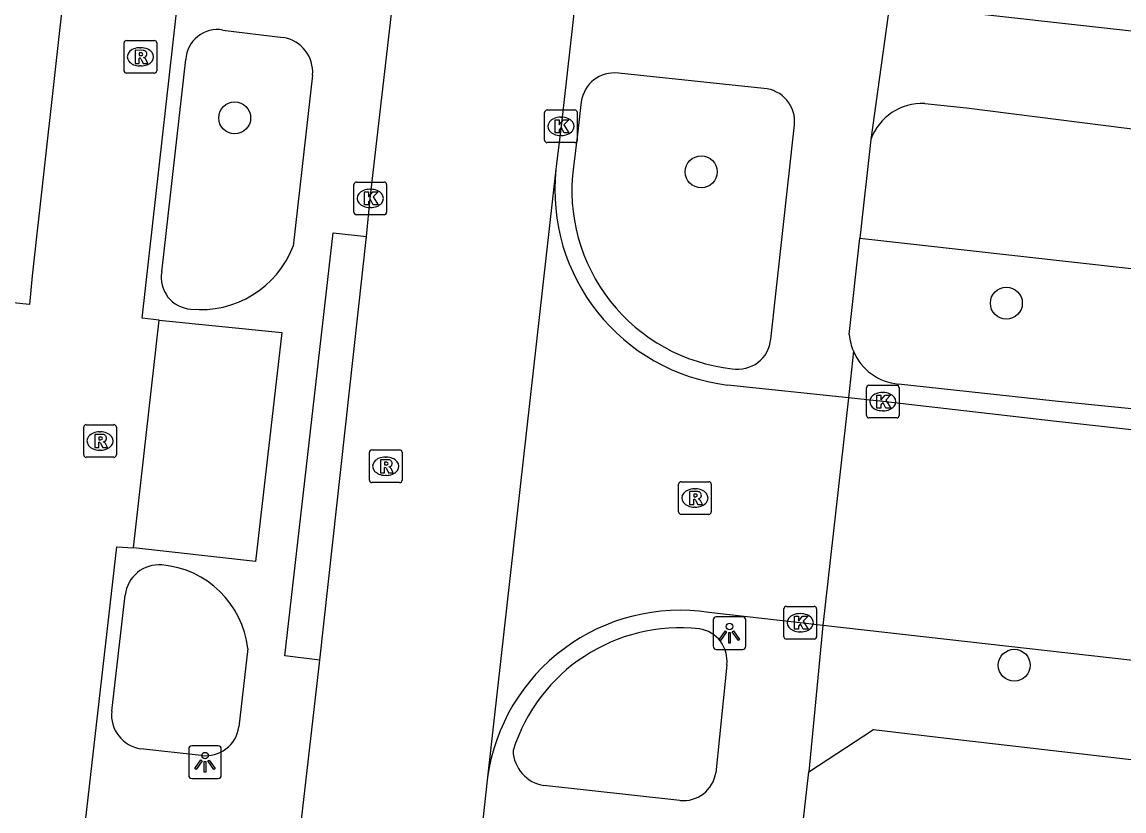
# Model space of a CAD drawing. Extents: x 162026 to 163499, y 387297 to 388169.
# Drawn here: x 162278.65 to 162312.4, y 387810.16 to 387834.31 of the extents above; entities that cross this region are included whole.
import ezdxf

# ---------------------------------------------------------------- set-up
doc = ezdxf.new("R2010")
doc.units = 0
for name, color, linetype in [('IMGEO_Boom', 7, 'Continuous'), ('IMGEO_Fietspad_gesloten', 7, 'Continuous'), ('IMGEO_Groenvoorziening', 7, 'Continuous'), ('IMGEO_Kolk', 7, 'Continuous'), ('IMGEO_Lichtpunt', 7, 'Continuous'), ('IMGEO_Rijbaan_lokaal_gesloten', 7, 'Continuous'), ('IMGEO_Rijbaan_lokaal_open', 7, 'Continuous'), ('IMGEO_Rioolput', 7, 'Continuous'), ('IMGEO_Voetpad_open', 7, 'Continuous')]:
    doc.layers.add(name, color=color, linetype=linetype)

msp = doc.modelspace()

# ---------------------------------------------------------------- linework, layer by layer
at = {"layer": 'IMGEO_Boom'}
for centre in [(162285.159, 387831.379), (162299.449, 387829.726), (162308.796, 387825.705), (162309.038, 387814.62)]:
    msp.add_circle(centre, 0.489, dxfattribs=at)
at = {"layer": 'IMGEO_Fietspad_gesloten'}
for points in [[(162296.034, 387979.848), (162290.464, 387929.711), (162288.097, 387908.488), (162278.956, 387826.545), (162278.87, 387825.665), (162278.372, 387825.72), (162277.589, 387818.699), (162278.067, 387818.669), (162270.183, 387748.502), (162261.381, 387669.505), (162260.87, 387664.615)], [(162282.843, 387825.189), (162282.325, 387825.242), (162283.687, 387837.34)], [(162280.59, 387809.842), (162281.546, 387818.246), (162282.058, 387818.211)]]:
    msp.add_lwpolyline(points, dxfattribs=at)
at = {"layer": 'IMGEO_Groenvoorziening'}
msp.add_lwpolyline([(162304.312, 387827.699), (162328.779, 387824.959)], dxfattribs=at)
at = {"layer": 'IMGEO_Kolk'}
for p, q in [((162294.653, 387830.695), (162294.653, 387831.547)), ((162294.728, 387831.621), (162295.58, 387831.621)), ((162295.654, 387831.547), (162295.654, 387830.695)), ((162295.141, 387831.401), (162295.166, 387831.401)), ((162295.164, 387830.841), (162295.139, 387830.841)), ((162295.58, 387830.621), (162294.728, 387830.621)), ((162288.887, 387829.414), (162289.739, 387829.414)), ((162288.812, 387828.488), (162288.812, 387829.34)), ((162289.3, 387829.194), (162289.325, 387829.194)), ((162289.813, 387829.34), (162289.813, 387828.488)), ((162289.739, 387828.414), (162288.887, 387828.414)), ((162289.323, 387828.634), (162289.298, 387828.634)), ((162304.51, 387822.266), (162304.51, 387823.118)), ((162304.585, 387823.192), (162305.437, 387823.192)), ((162305.511, 387823.118), (162305.511, 387822.266)), ((162304.998, 387822.972), (162305.023, 387822.972)), ((162305.021, 387822.412), (162304.996, 387822.412)), ((162305.437, 387822.192), (162304.585, 387822.192)), ((162301.982, 387815.495), (162301.982, 387816.347)), ((162302.057, 387816.421), (162302.909, 387816.421)), ((162302.983, 387816.347), (162302.983, 387815.495)), ((162302.47, 387816.201), (162302.495, 387816.201)), ((162302.493, 387815.641), (162302.468, 387815.641)), ((162302.909, 387815.421), (162302.057, 387815.421))]:
    msp.add_line(p, q, dxfattribs=at)
for points in [[(162294.653, 387830.695), (162294.653, 387831.547)], [(162294.728, 387831.621), (162295.58, 387831.621)], [(162295.654, 387831.547), (162295.654, 387830.695)], [(162294.974, 387831.321), (162295.097, 387831.321), (162295.097, 387831.17), (162295.227, 387831.321), (162295.391, 387831.321), (162295.245, 387831.17), (162295.398, 387830.921), (162295.246, 387830.921), (162295.161, 387831.085), (162295.097, 387831.018), (162295.097, 387830.921), (162294.974, 387830.921), (162294.974, 387831.321)], [(162295.58, 387830.621), (162294.728, 387830.621)], [(162288.887, 387829.414), (162289.739, 387829.414)], [(162288.812, 387828.488), (162288.812, 387829.34)], [(162289.133, 387829.114), (162289.256, 387829.114), (162289.256, 387828.963), (162289.386, 387829.114), (162289.55, 387829.114), (162289.404, 387828.963), (162289.557, 387828.714), (162289.405, 387828.714), (162289.32, 387828.878), (162289.256, 387828.811), (162289.256, 387828.714), (162289.133, 387828.714), (162289.133, 387829.114)], [(162289.813, 387829.34), (162289.813, 387828.488)], [(162289.739, 387828.414), (162288.887, 387828.414)], [(162304.51, 387822.266), (162304.51, 387823.118)], [(162304.585, 387823.192), (162305.437, 387823.192)], [(162305.511, 387823.118), (162305.511, 387822.266)], [(162304.831, 387822.892), (162304.954, 387822.892), (162304.954, 387822.741), (162305.084, 387822.892), (162305.248, 387822.892), (162305.102, 387822.741), (162305.255, 387822.492), (162305.103, 387822.492), (162305.018, 387822.656), (162304.954, 387822.589), (162304.954, 387822.492), (162304.831, 387822.492), (162304.831, 387822.892)], [(162305.437, 387822.192), (162304.585, 387822.192)], [(162301.982, 387815.495), (162301.982, 387816.347)], [(162302.057, 387816.421), (162302.909, 387816.421)], [(162302.983, 387816.347), (162302.983, 387815.495)], [(162302.303, 387816.121), (162302.426, 387816.121), (162302.426, 387815.97), (162302.556, 387816.121), (162302.72, 387816.121), (162302.574, 387815.97), (162302.727, 387815.721), (162302.575, 387815.721), (162302.49, 387815.885), (162302.426, 387815.818), (162302.426, 387815.721), (162302.303, 387815.721), (162302.303, 387816.121)], [(162302.909, 387815.421), (162302.057, 387815.421)]]:
    msp.add_lwpolyline(points, dxfattribs=at)
for centre, start, end in [((162294.73, 387831.545), 91.552, 178.448), ((162294.73, 387831.545), 91.552, 178.448), ((162295.578, 387831.545), 1.552, 88.448), ((162295.578, 387831.545), 1.552, 88.448), ((162294.73, 387830.697), 181.552, 268.448), ((162294.73, 387830.697), 181.552, 268.448), ((162295.578, 387830.697), 271.552, 358.448), ((162295.578, 387830.697), 271.552, 358.448), ((162288.889, 387829.338), 91.552, 178.448), ((162288.889, 387829.338), 91.552, 178.448), ((162289.737, 387829.338), 1.552, 88.448), ((162289.737, 387829.338), 1.552, 88.448), ((162288.889, 387828.49), 181.552, 268.448), ((162288.889, 387828.49), 181.552, 268.448), ((162289.737, 387828.49), 271.552, 358.448), ((162289.737, 387828.49), 271.552, 358.448), ((162304.587, 387823.116), 91.552, 178.448), ((162304.587, 387823.116), 91.552, 178.448), ((162305.435, 387823.116), 1.552, 88.448), ((162305.435, 387823.116), 1.552, 88.448), ((162304.587, 387822.268), 181.552, 268.448), ((162304.587, 387822.268), 181.552, 268.448), ((162305.435, 387822.268), 271.552, 358.448), ((162305.435, 387822.268), 271.552, 358.448), ((162302.059, 387816.345), 91.552, 178.448), ((162302.059, 387816.345), 91.552, 178.448), ((162302.907, 387816.345), 1.552, 88.448), ((162302.907, 387816.345), 1.552, 88.448), ((162302.059, 387815.497), 181.552, 268.448), ((162302.059, 387815.497), 181.552, 268.448), ((162302.907, 387815.497), 271.552, 358.448), ((162302.907, 387815.497), 271.552, 358.448)]:
    msp.add_arc(centre, 0.0765, start, end, dxfattribs=at)
for centre, major_axis, ratio, start_param, end_param in [((162295.14, 387831.121), (-0.387, 0.002), 0.722429, 4.712389, 7.853982), ((162295.165, 387831.121), (-0.39, 0.002), 0.717154, 1.570796, 4.712389), ((162289.299, 387828.914), (-0.387, 0.002), 0.722429, 4.712389, 7.853982), ((162289.324, 387828.914), (-0.39, 0.002), 0.717154, 1.570796, 4.712389), ((162304.997, 387822.692), (-0.387, 0.002), 0.722429, 4.712389, 7.853982), ((162305.022, 387822.692), (-0.39, 0.002), 0.717154, 1.570796, 4.712389), ((162302.469, 387815.921), (-0.387, 0.002), 0.722429, 4.712389, 7.853982), ((162302.494, 387815.921), (-0.39, 0.002), 0.717154, 1.570796, 4.712389)]:
    msp.add_ellipse(centre, major_axis=major_axis, ratio=ratio, start_param=start_param, end_param=end_param, dxfattribs=at)
at = {"layer": 'IMGEO_Lichtpunt'}
for p, q in [((162299.815, 387816.007), (162299.815, 387815.2)), ((162299.815, 387816.007), (162299.815, 387815.2)), ((162300.717, 387816.102), (162299.909, 387816.102)), ((162300.717, 387816.102), (162299.909, 387816.102)), ((162300.811, 387815.2), (162300.811, 387816.007)), ((162300.811, 387815.2), (162300.811, 387816.007)), ((162299.909, 387815.106), (162300.717, 387815.106)), ((162299.909, 387815.106), (162300.717, 387815.106)), ((162283.751, 387812.055), (162283.751, 387811.248)), ((162283.751, 387812.055), (162283.751, 387811.248)), ((162284.653, 387812.15), (162283.845, 387812.15)), ((162284.653, 387812.15), (162283.845, 387812.15)), ((162284.747, 387811.248), (162284.747, 387812.055)), ((162284.747, 387811.248), (162284.747, 387812.055)), ((162283.845, 387811.154), (162284.653, 387811.154)), ((162283.845, 387811.154), (162284.653, 387811.154))]:
    msp.add_line(p, q, dxfattribs=at)
for points in [[(162300.189, 387815.671), (162300.228, 387815.643), (162300.04, 387815.381), (162300.002, 387815.408), (162300.189, 387815.671)], [(162300.291, 387815.623), (162300.338, 387815.623), (162300.338, 387815.301), (162300.291, 387815.301), (162300.291, 387815.623)], [(162300.401, 387815.643), (162300.439, 387815.67), (162300.626, 387815.408), (162300.587, 387815.38), (162300.401, 387815.643)], [(162284.125, 387811.719), (162284.164, 387811.691), (162283.976, 387811.429), (162283.938, 387811.456), (162284.125, 387811.719)], [(162284.227, 387811.671), (162284.274, 387811.671), (162284.274, 387811.349), (162284.227, 387811.349), (162284.227, 387811.671)], [(162284.337, 387811.691), (162284.375, 387811.718), (162284.562, 387811.456), (162284.523, 387811.428), (162284.337, 387811.691)]]:
    msp.add_lwpolyline(points, dxfattribs=at)
for centre in [(162300.314, 387815.805), (162284.25, 387811.853)]:
    msp.add_circle(centre, 0.0994, dxfattribs=at)
for centre, start, end in [((162299.909, 387816.007), 90, 180), ((162299.909, 387816.007), 90, 180), ((162300.717, 387816.007), 0, 90), ((162300.717, 387816.007), 0, 90), ((162299.909, 387815.2), 180, 270), ((162299.909, 387815.2), 180, 270), ((162300.717, 387815.2), 270, 0), ((162300.717, 387815.2), 270, 360), ((162283.845, 387812.055), 90, 180), ((162283.845, 387812.055), 90, 180), ((162284.653, 387812.055), 0, 90), ((162284.653, 387812.055), 0, 90), ((162283.845, 387811.248), 180, 270), ((162283.845, 387811.248), 180, 270), ((162284.653, 387811.248), 270, 0), ((162284.653, 387811.248), 270, 360)]:
    msp.add_arc(centre, 0.0946, start, end, dxfattribs=at)
at = {"layer": 'IMGEO_Rijbaan_lokaal_gesloten'}
for points in [[(162289.192, 387827.743), (162289.313, 387828.914), (162290.172, 387836.436)], [(162295.688, 387835.856), (162295.154, 387831.121), (162295.007, 387829.89), (162294.998, 387829.811)], [(162294.998, 387829.811), (162292.904, 387811.196)], [(162287.762, 387814.78), (162289.192, 387827.743)], [(162287.006, 387808.114), (162287.762, 387814.78)], [(162292.904, 387811.196), (162292.493, 387807.458)]]:
    msp.add_lwpolyline(points, dxfattribs=at)
at = {"layer": 'IMGEO_Rijbaan_lokaal_open'}
for points in [[(162282.058, 387818.211), (162282.843, 387825.189)], [(162282.843, 387825.189), (162286.6, 387824.805), (162285.8, 387817.793), (162282.058, 387818.211)], [(162303.964, 387822.804), (162300.256, 387823.199)], [(162303.964, 387822.804), (162303.178, 387815.842)], [(162351.81, 387817.477), (162310.236, 387822.094), (162305.011, 387822.692), (162303.964, 387822.804)], [(162303.178, 387815.842), (162302.483, 387815.921), (162299.685, 387816.236)], [(162356.078, 387809.716), (162315.741, 387814.416), (162303.178, 387815.842)]]:
    msp.add_lwpolyline(points, dxfattribs=at)
for centre, radius, start, end in [((162300.988, 387829.178), 6.023, 173.9626, 263.0223), ((162298.797, 387810.349), 5.953, 81.4213, 171.8221)]:
    msp.add_arc(centre, radius, start, end, dxfattribs=at)
at = {"layer": 'IMGEO_Rioolput'}
for p, q in [((162281.77, 387832.823), (162281.77, 387833.675)), ((162281.845, 387833.749), (162282.697, 387833.749)), ((162282.258, 387833.529), (162282.283, 387833.529)), ((162282.771, 387833.675), (162282.771, 387832.823)), ((162282.281, 387832.969), (162282.256, 387832.969)), ((162282.697, 387832.749), (162281.845, 387832.749)), ((162280.608, 387821.986), (162281.46, 387821.986)), ((162280.533, 387821.06), (162280.533, 387821.912)), ((162281.021, 387821.766), (162281.046, 387821.766)), ((162281.534, 387821.912), (162281.534, 387821.06)), ((162281.46, 387820.986), (162280.608, 387820.986)), ((162281.044, 387821.206), (162281.019, 387821.206)), ((162289.285, 387820.288), (162289.285, 387821.14)), ((162289.36, 387821.214), (162290.212, 387821.214)), ((162289.773, 387820.994), (162289.798, 387820.994)), ((162290.286, 387821.14), (162290.286, 387820.288)), ((162289.796, 387820.434), (162289.771, 387820.434)), ((162290.212, 387820.214), (162289.36, 387820.214)), ((162298.757, 387819.314), (162298.757, 387820.166)), ((162298.832, 387820.24), (162299.684, 387820.24)), ((162299.245, 387820.02), (162299.27, 387820.02)), ((162299.758, 387820.166), (162299.758, 387819.314)), ((162299.268, 387819.46), (162299.243, 387819.46)), ((162299.684, 387819.24), (162298.832, 387819.24))]:
    msp.add_line(p, q, dxfattribs=at)
for points in [[(162281.77, 387832.823), (162281.77, 387833.675)], [(162281.845, 387833.749), (162282.697, 387833.749)], [(162282.359, 387833.447), (162282.107, 387833.449), (162282.107, 387833.049)], [(162282.771, 387833.675), (162282.771, 387832.823)], [(162282.107, 387833.049), (162282.231, 387833.049), (162282.231, 387833.211), (162282.242, 387833.211)], [(162282.285, 387833.368), (162282.231, 387833.368), (162282.231, 387833.287)], [(162282.231, 387833.287), (162282.283, 387833.287)], [(162282.289, 387833.182), (162282.36, 387833.049), (162282.5, 387833.049), (162282.435, 387833.175)], [(162282.697, 387832.749), (162281.845, 387832.749)], [(162280.608, 387821.986), (162281.46, 387821.986)], [(162280.533, 387821.06), (162280.533, 387821.912)], [(162281.122, 387821.684), (162280.87, 387821.686), (162280.87, 387821.286)], [(162281.534, 387821.912), (162281.534, 387821.06)], [(162280.87, 387821.286), (162280.994, 387821.286), (162280.994, 387821.448), (162281.005, 387821.448)], [(162281.048, 387821.605), (162280.994, 387821.605), (162280.994, 387821.524)], [(162280.994, 387821.524), (162281.046, 387821.524)], [(162281.052, 387821.419), (162281.123, 387821.286), (162281.263, 387821.286), (162281.198, 387821.412)], [(162281.46, 387820.986), (162280.608, 387820.986)], [(162289.285, 387820.288), (162289.285, 387821.14)], [(162289.36, 387821.214), (162290.212, 387821.214)], [(162290.286, 387821.14), (162290.286, 387820.288)], [(162289.874, 387820.912), (162289.622, 387820.914), (162289.622, 387820.514)], [(162289.622, 387820.514), (162289.746, 387820.514), (162289.746, 387820.676), (162289.757, 387820.676)], [(162289.8, 387820.833), (162289.746, 387820.833), (162289.746, 387820.752)], [(162289.746, 387820.752), (162289.798, 387820.752)], [(162289.804, 387820.647), (162289.875, 387820.514), (162290.015, 387820.514), (162289.95, 387820.64)], [(162290.212, 387820.214), (162289.36, 387820.214)], [(162298.757, 387819.314), (162298.757, 387820.166)], [(162298.832, 387820.24), (162299.684, 387820.24)], [(162299.758, 387820.166), (162299.758, 387819.314)], [(162299.346, 387819.938), (162299.094, 387819.94), (162299.094, 387819.54)], [(162299.094, 387819.54), (162299.218, 387819.54), (162299.218, 387819.702), (162299.229, 387819.702)], [(162299.272, 387819.859), (162299.218, 387819.859), (162299.218, 387819.778)], [(162299.218, 387819.778), (162299.27, 387819.778)], [(162299.276, 387819.673), (162299.347, 387819.54), (162299.487, 387819.54), (162299.422, 387819.666)], [(162299.684, 387819.24), (162298.832, 387819.24)]]:
    msp.add_lwpolyline(points, dxfattribs=at)
for centre, radius, start, end in [((162281.847, 387833.673), 0.0765, 91.552, 178.448), ((162281.847, 387833.673), 0.0765, 91.552, 178.448), ((162282.358, 387833.337), 0.109, 350.3612, 89.416), ((162282.695, 387833.673), 0.0765, 1.552, 88.448), ((162282.695, 387833.673), 0.0765, 1.552, 88.448), ((162282.241, 387833.158), 0.0533, 26.0293, 88.6989), ((162282.267, 387833.476), 0.19, 274.7715, 282.9687), ((162282.291, 387833.272), 0.0964, 77.0061, 93.1865), ((162282.305, 387833.329), 0.0378, 276.6634, 79.6772), ((162282.356, 387833.337), 0.112, 277.5842, 350.9817), ((162282.34, 387833.122), 0.108, 29.5134, 73.7905), ((162281.847, 387832.825), 0.0765, 181.552, 268.448), ((162281.847, 387832.825), 0.0765, 181.552, 268.448), ((162282.695, 387832.825), 0.0765, 271.552, 358.448), ((162282.695, 387832.825), 0.0765, 271.552, 358.448), ((162280.61, 387821.91), 0.0765, 91.552, 178.448), ((162280.61, 387821.91), 0.0765, 91.552, 178.448), ((162281.458, 387821.91), 0.0765, 1.552, 88.448), ((162281.458, 387821.91), 0.0765, 1.552, 88.448), ((162281.121, 387821.574), 0.109, 350.3612, 89.416), ((162281.004, 387821.395), 0.0533, 26.0293, 88.6989), ((162281.03, 387821.713), 0.19, 274.7715, 282.9687), ((162281.054, 387821.509), 0.0964, 77.0061, 93.1865), ((162281.068, 387821.566), 0.0378, 276.6634, 79.6772), ((162281.119, 387821.574), 0.112, 277.5842, 350.9817), ((162281.103, 387821.359), 0.108, 29.5134, 73.7905), ((162280.61, 387821.062), 0.0765, 181.552, 268.448), ((162280.61, 387821.062), 0.0765, 181.552, 268.448), ((162281.458, 387821.062), 0.0765, 271.552, 358.448), ((162281.458, 387821.062), 0.0765, 271.552, 358.448), ((162289.362, 387821.138), 0.0765, 91.552, 178.448), ((162289.362, 387821.138), 0.0765, 91.552, 178.448), ((162290.21, 387821.138), 0.0765, 1.552, 88.448), ((162290.21, 387821.138), 0.0765, 1.552, 88.448), ((162289.756, 387820.623), 0.0533, 26.0293, 88.6989), ((162289.782, 387820.941), 0.19, 274.7715, 282.9687), ((162289.806, 387820.737), 0.0964, 77.0061, 93.1865), ((162289.82, 387820.794), 0.0378, 276.6634, 79.6772), ((162289.873, 387820.802), 0.109, 350.3612, 89.416), ((162289.871, 387820.802), 0.112, 277.5842, 350.9817), ((162289.855, 387820.587), 0.108, 29.5134, 73.7905), ((162289.362, 387820.29), 0.0765, 181.552, 268.448), ((162289.362, 387820.29), 0.0765, 181.552, 268.448), ((162290.21, 387820.29), 0.0765, 271.552, 358.448), ((162290.21, 387820.29), 0.0765, 271.552, 358.448), ((162298.834, 387820.164), 0.0765, 91.552, 178.448), ((162298.834, 387820.164), 0.0765, 91.552, 178.448), ((162299.682, 387820.164), 0.0765, 1.552, 88.448), ((162299.682, 387820.164), 0.0765, 1.552, 88.448), ((162299.228, 387819.649), 0.0533, 26.0293, 88.6989), ((162299.254, 387819.967), 0.19, 274.7715, 282.9687), ((162299.278, 387819.763), 0.0964, 77.0061, 93.1865), ((162299.292, 387819.82), 0.0378, 276.6634, 79.6772), ((162299.345, 387819.828), 0.109, 350.3612, 89.416), ((162299.343, 387819.828), 0.112, 277.5842, 350.9817), ((162299.327, 387819.613), 0.108, 29.5134, 73.7905), ((162298.834, 387819.316), 0.0765, 181.552, 268.448), ((162298.834, 387819.316), 0.0765, 181.552, 268.448), ((162299.682, 387819.316), 0.0765, 271.552, 358.448), ((162299.682, 387819.316), 0.0765, 271.552, 358.448)]:
    msp.add_arc(centre, radius, start, end, dxfattribs=at)
for centre, major_axis, ratio, start_param, end_param in [((162282.257, 387833.249), (-0.387, 0.002), 0.722429, 4.712389, 7.853982), ((162282.282, 387833.249), (-0.39, 0.002), 0.717154, 1.570796, 4.712389), ((162281.02, 387821.486), (-0.387, 0.002), 0.722429, 4.712389, 7.853982), ((162281.045, 387821.486), (-0.39, 0.002), 0.717154, 1.570796, 4.712389), ((162289.772, 387820.714), (-0.387, 0.002), 0.722429, 4.712389, 7.853982), ((162289.797, 387820.714), (-0.39, 0.002), 0.717154, 1.570796, 4.712389), ((162299.244, 387819.74), (-0.387, 0.002), 0.722429, 4.712389, 7.853982), ((162299.269, 387819.74), (-0.39, 0.002), 0.717154, 1.570796, 4.712389)]:
    msp.add_ellipse(centre, major_axis=major_axis, ratio=ratio, start_param=start_param, end_param=end_param, dxfattribs=at)
at = {"layer": 'IMGEO_Voetpad_open'}
for points in [[(162305.539, 387837.186), (162304.649, 387830.72)], [(162355.765, 387829.226), (162308.046, 387834.544)], [(162284.796, 387834.07), (162286.646, 387833.839)], [(162282.923, 387826.663), (162283.658, 387833.164)], [(162287.544, 387832.69), (162286.954, 387827.452)], [(162301.367, 387832.278), (162296.911, 387832.749)], [(162295.774, 387831.867), (162295.656, 387830.876), (162295.532, 387829.878)], [(162306.294, 387831.816), (162307.573, 387831.69), (162327.782, 387829.124)], [(162301.58, 387824.605), (162302.304, 387831.163)], [(162304.649, 387830.72), (162304.312, 387827.699)], [(162287.762, 387814.78), (162286.696, 387814.913), (162288.172, 387827.858), (162289.192, 387827.743)], [(162303.983, 387824.747), (162304.312, 387827.699)], [(162304.112, 387824.232), (162303.964, 387822.804)], [(162326.857, 387821.044), (162310.289, 387822.708), (162305.49, 387823.228)], [(162281.392, 387813.219), (162281.805, 387816.766)], [(162303.178, 387815.842), (162302.745, 387811.357)], [(162285.557, 387815.137), (162285.286, 387812.735)], [(162300.234, 387814.631), (162299.898, 387811.328)], [(162302.745, 387811.357), (162304.731, 387812.656), (162306.963, 387812.388), (162360.929, 387806.153), (162438.185, 387785.808), (162484.708, 387780.319)], [(162284.135, 387811.861), (162282.288, 387812.06)], [(162300.281, 387789.552), (162302.135, 387805.96), (162302.745, 387811.357)], [(162298.798, 387810.481), (162294.631, 387810.939)]]:
    msp.add_lwpolyline(points, dxfattribs=at)
for centre, radius, start, end in [((162284.636, 387833.103), 0.98, 80.6346, 176.4143), ((162286.475, 387832.78), 1.073, 355.213, 80.8057), ((162296.788, 387831.734), 1.022, 83.0676, 172.5357), ((162301.302, 387831.272), 1.008, 353.7621, 86.3225), ((162306.203, 387830.17), 1.649, 86.8438, 160.5042), ((162300.985, 387829.168), 5.499, 172.5856, 263.8508), ((162284.109, 387828.561), 3.054, 264.4364, 338.7013), ((162283.883, 387826.494), 0.974, 170.0061, 265.9036), ((162305.648, 387824.89), 1.671, 184.9207, 203.2041), ((162300.572, 387824.697), 1.012, 259.966, 354.7584), ((162305.643, 387824.886), 1.665, 203.1294, 264.7171), ((162282.835, 387816.659), 1.035, 84.6226, 174.0724), ((162282.689, 387814.814), 2.886, 6.4231, 85.1702), ((162298.803, 387810.404), 5.362, 83.6997, 162.6313), ((162299.241, 387814.746), 1, 353.4127, 81.3672), ((162282.437, 387813.101), 1.051, 173.5496, 261.8642), ((162284.273, 387812.874), 1.023, 262.255, 352.1667), ((162294.802, 387812.043), 1.117, 181.9655, 261.2081), ((162298.903, 387811.483), 1.007, 264.0373, 351.1552)]:
    msp.add_arc(centre, radius, start, end, dxfattribs=at)

doc.saveas('drawing.dxf')
